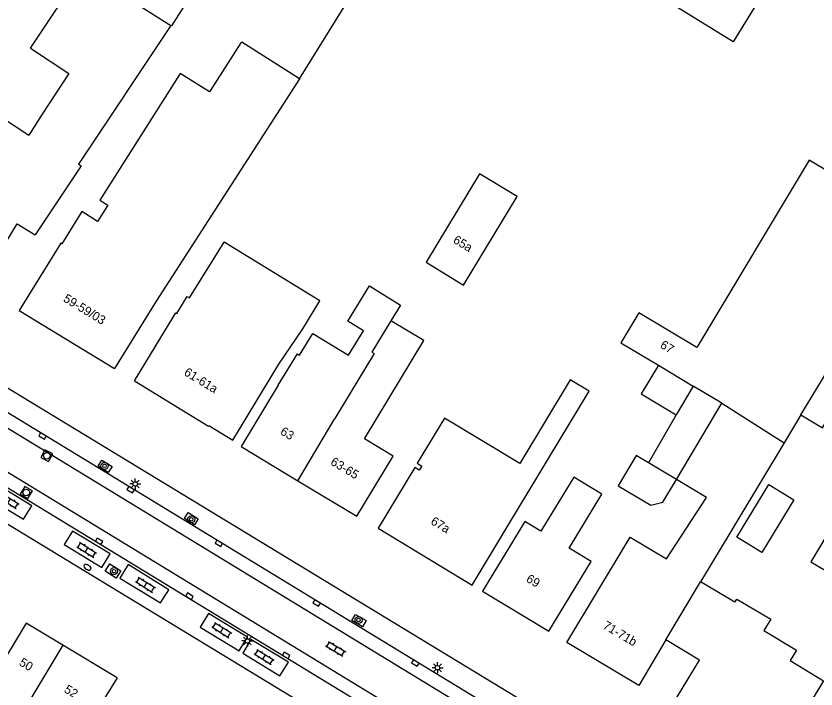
# Model space of a CAD drawing. Extents: x 136000 to 141014, y 402000 to 403500.
# Drawn here: x 138231.9 to 138322.9, y 402400 to 402476.6 of the extents above; entities that cross this region are included whole.
import ezdxf

# ---------------------------------------------------------------- set-up
doc = ezdxf.new("R2010")
doc.units = 0
for name, color, linetype in [('gg-afsc-muur', 7, 'Continuous'), ('gg-anno-huisnummerreeks BGT', 7, 'Continuous'), ('gg-bbg-bijgebouw', 7, 'Continuous'), ('gg-bbg-gedigitaliseerde bebouwing', 7, 'Continuous'), ('gg-bbg-gedigitaliseerde bijgebouw', 7, 'Continuous'), ('gg-bbg-hoofdgebouw', 7, 'Continuous'), ('gg-bbg-luifel en loopbrug', 7, 'Continuous'), ('gg-bbg-tussenscheiding', 7, 'Continuous'), ('gg-knt-verharding', 7, 'Continuous'), ('gg-knt-verharding nz', 7, 'Continuous'), ('gt-symb-boom', 7, 'Continuous'), ('gt-symb-brandkraan', 7, 'Continuous'), ('gt-symb-klinker verharding', 7, 'Continuous'), ('gt-symb-kolk', 7, 'Continuous'), ('gt-symb-lichtmast', 7, 'Continuous'), ('gt-symb-rioolschacht', 7, 'Continuous')]:
    doc.layers.add(name, color=color, linetype=linetype)

# ---------------------------------------------------------------- blocks, each defined once
blk = doc.blocks.new('gt0-KL1')
at = {"layer": 'gt-symb-klinker verharding'}
for p, q in [((-1.15, 0.3), (1.15, 0.3)), ((-1, -0.3), (-1, 0.3)), ((-0.5, 0.3), (-0.5, 0.45)), ((0, -0.3), (0, 0.3)), ((0.5, 0.3), (0.5, 0.45)), ((1, -0.3), (1, 0.3)), ((-1.15, -0.3), (1.15, -0.3)), ((-0.5, -0.45), (-0.5, -0.3)), ((0.5, -0.45), (0.5, -0.3))]:
    blk.add_line(p, q, dxfattribs=at)
blk = doc.blocks.new('gt0-BOOM')
at = {"layer": 'gt-symb-boom'}
for radius in [0.4, 0.2]:
    blk.add_circle((0, 0), radius, dxfattribs=at)
blk = doc.blocks.new('gt0-KOLK')
at = {"layer": 'gt-symb-kolk'}
blk.add_lwpolyline([(0, 0), (0.375, 0), (0.375, 0.4), (-0.375, 0.4), (-0.375, 0), (0, 0)], dxfattribs=at)
blk = doc.blocks.new('gt0-LMAST')
at = {"layer": 'gt-symb-lichtmast'}
for p, q in [((-0.182, 0.173), (-0.447, 0.438)), ((-0.005, 0.246), (-0.005, 0.621)), ((0.172, 0.173), (0.437, 0.438)), ((-0.255, -0.004), (-0.63, -0.004)), ((-0.182, -0.181), (-0.447, -0.446)), ((-0.005, -0.254), (-0.005, -0.629)), ((0.437, -0.446), (0.172, -0.181)), ((0.245, -0.004), (0.62, -0.004))]:
    blk.add_line(p, q, dxfattribs=at)
blk.add_circle((-0.005, -0.004), 0.25, dxfattribs=at)
blk = doc.blocks.new('gt0-RS')
at = {"layer": 'gt-symb-rioolschacht'}
blk.add_lwpolyline([(-0.5, -0.5), (0.5, -0.5), (0.5, 0.5), (-0.5, 0.5)], close=True, dxfattribs=at)
blk.add_circle((0, 0), 0.375, dxfattribs=at)
blk = doc.blocks.new('gt0-BR')
at = {"layer": 'gt-symb-brandkraan'}
for centre, radius, start, end in [((-0.244, 0), 0.206, 107.56694, 252.43307), ((0.599, -2.664), 3, 106.89205, 107.56694), ((0, -0.691), 0.938, 73.10799, 106.89205), ((-0.599, -2.664), 3, 72.43309, 73.10799), ((0.244, 0), 0.206, 287.56695, 72.43309), ((0.599, 2.664), 3, 252.43307, 253.10797), ((0, 0.691), 0.938, 253.10797, 286.89206), ((-0.599, 2.664), 3, 286.89206, 287.56695)]:
    blk.add_arc(centre, radius, start, end, dxfattribs=at)

msp = doc.modelspace()

# ---------------------------------------------------------------- linework, layer by layer
at = {"layer": 'gg-afsc-muur'}
msp.add_lwpolyline([(138264.157, 402469.441), (138287.074, 402506.374), (138286.556, 402506.678)], dxfattribs=at)
at = {"layer": 'gg-bbg-bijgebouw'}
msp.add_line((138321.175, 402431.219), (138319.266, 402428.047), dxfattribs=at)
for points in [[(138321.175, 402431.219), (138323.641, 402429.735), (138333.197, 402445.616), (138330.732, 402447.1)], [(138316.73, 402415.56), (138313.87, 402417.3), (138317.51, 402423.29), (138320.38, 402421.55), (138316.73, 402415.56)]]:
    msp.add_lwpolyline(points, dxfattribs=at)
at = {"layer": 'gg-bbg-gedigitaliseerde bebouwing'}
for p, q in [((138230.049, 402465.233), (138233.42, 402463.016)), ((138261.841, 402436.966), (138264.545, 402441.002)), ((138256.595, 402428.332), (138261.841, 402436.966)), ((138261.754, 402434.606), (138257.53, 402427.62)), ((138283.82, 402411.86), (138287.986, 402418.774))]:
    msp.add_line(p, q, dxfattribs=at)
for points in [[(138233.61, 402472.908), (138237.951, 402470.052), (138234.911, 402465.431), (138233.42, 402463.016)], [(138278.554, 402448.571), (138282.832, 402445.981), (138288.919, 402456.038), (138284.641, 402458.627), (138278.554, 402448.571)], [(138264.545, 402441.002), (138266.501, 402444.198), (138255.604, 402450.866)], [(138261.754, 402434.606), (138263.947, 402438.164), (138264.174, 402438.024), (138265.693, 402440.487), (138269.744, 402437.99), (138271.459, 402440.771), (138269.666, 402441.876), (138272.133, 402445.877), (138275.654, 402443.706), (138274.558, 402441.928)], [(138270.68, 402419.68), (138274.815, 402426.528), (138271.577, 402428.484), (138278.322, 402439.655), (138274.558, 402441.928)], [(138287.986, 402418.774), (138297.092, 402433.894), (138294.933, 402435.194), (138289.212, 402425.694), (138280.657, 402430.846), (138277.561, 402425.706), (138278.075, 402425.396), (138277.786, 402424.916)], [(138277.786, 402424.916), (138277.272, 402425.226), (138273.11, 402418.31)], [(138292.51, 402406.61), (138297.312, 402414.545), (138294.818, 402416.054), (138298.544, 402422.212), (138295.349, 402424.145), (138291.625, 402417.99), (138289.793, 402419.098), (138284.99, 402411.16)], [(138294.57, 402405.32), (138301.757, 402417.322), (138305.889, 402414.849), (138310.442, 402421.811), (138307.013, 402423.863)], [(138243.451, 402401.3), (138233.58, 402385.402), (138228.734, 402388.365)]]:
    msp.add_lwpolyline(points, dxfattribs=at)
at = {"layer": 'gg-bbg-gedigitaliseerde bijgebouw'}
for p, q in [((138304.977, 402436.856), (138308.924, 402434.493)), ((138308.924, 402434.493), (138307.01, 402431.21)), ((138307.01, 402431.21), (138303.836, 402425.764)), ((138307.013, 402423.863), (138303.836, 402425.764))]:
    msp.add_line(p, q, dxfattribs=at)
for points in [[(138317.436, 402482.963), (138318.713, 402482.177), (138313.47, 402473.662), (138306.657, 402477.856)], [(138329.557, 402455.734), (138322.099, 402460.2), (138309.34, 402438.887)], [(138309.34, 402438.887), (138302.738, 402442.839), (138300.692, 402439.421), (138304.977, 402436.856)], [(138322.313, 402414.49), (138323.962, 402413.505), (138326.561, 402417.86), (138324.912, 402418.845), (138322.313, 402414.49)]]:
    msp.add_lwpolyline(points, dxfattribs=at)
at = {"layer": 'gg-bbg-hoofdgebouw'}
for p, q in [((138232.29, 402443.1), (138243.16, 402436.47)), ((138257.53, 402427.62), (138263.974, 402423.729)), ((138263.974, 402423.729), (138270.68, 402419.68)), ((138273.11, 402418.31), (138283.82, 402411.86)), ((138313.672, 402409.908), (138309.764, 402412.233)), ((138284.99, 402411.16), (138292.51, 402406.61)), ((138237.268, 402405.01), (138233.101, 402407.51)), ((138243.451, 402401.3), (138237.268, 402405.01)), ((138309.659, 402403.314), (138305.817, 402405.61))]:
    msp.add_line(p, q, dxfattribs=at)
for points in [[(138240.593, 402481.197), (138258.674, 402509.621), (138267.694, 402503.883), (138249.61, 402475.458), (138249.529, 402475.512)], [(138233.61, 402472.908), (138239.551, 402481.861), (138240.593, 402481.197)], [(138249.529, 402475.512), (138239.063, 402459.746), (138239.347, 402459.557), (138234.11, 402451.69)], [(138264.157, 402469.441), (138257.609, 402473.594), (138257.555, 402473.517), (138257.498, 402473.541), (138253.941, 402467.97), (138250.603, 402470.043), (138241.476, 402455.622), (138242.376, 402455.052), (138241.228, 402453.21), (138239.424, 402454.332), (138237.148, 402450.672), (138237.051, 402450.733), (138232.29, 402443.1)], [(138264.157, 402469.441), (138247.872, 402444.161), (138243.16, 402436.47)], [(138219.49, 402450.84), (138227.72, 402445.81), (138232.07, 402452.95), (138234.11, 402451.69)], [(138245.43, 402435.08), (138250.12, 402442.803), (138250.214, 402442.746), (138251.403, 402444.68), (138251.658, 402444.523), (138255.604, 402450.866)], [(138245.43, 402435.08), (138253.82, 402429.937), (138253.863, 402430.007), (138256.595, 402428.332)], [(138319.266, 402428.047), (138311.3, 402414.81), (138309.764, 402412.233)], [(138313.672, 402409.908), (138313.88, 402410.25), (138317.74, 402407.96), (138316.97, 402406.69), (138320.68, 402404.44), (138319.97, 402403.26), (138323.74, 402400.97), (138318.43, 402392.23), (138317.712, 402392.665)], [(138233.101, 402407.51), (138229.235, 402401.162), (138230.883, 402400.158)], [(138305.817, 402405.61), (138302.73, 402400.43), (138294.57, 402405.32)], [(138315.114, 402394.241), (138310.96, 402396.76), (138310.4, 402395.8), (138306.99, 402397.83), (138307.55, 402398.77), (138307.07, 402399.06), (138309.659, 402403.314)]]:
    msp.add_lwpolyline(points, dxfattribs=at)
at = {"layer": 'gg-bbg-luifel en loopbrug'}
for points in [[(138304.977, 402436.856), (138303.025, 402433.595), (138307.01, 402431.21)], [(138303.836, 402425.764), (138302.463, 402426.586), (138300.409, 402423.154), (138304.098, 402420.945), (138305.472, 402421.289), (138307.013, 402423.863)]]:
    msp.add_lwpolyline(points, dxfattribs=at)
at = {"layer": 'gg-bbg-tussenscheiding'}
for p, q in [((138240.593, 402481.197), (138249.529, 402475.512)), ((138321.175, 402431.219), (138330.732, 402447.1)), ((138312.202, 402432.531), (138308.924, 402434.493)), ((138307.013, 402423.863), (138312.202, 402432.531)), ((138312.202, 402432.531), (138319.266, 402428.047)), ((138263.974, 402423.729), (138268.192, 402430.799)), ((138305.817, 402405.61), (138309.764, 402412.233))]:
    msp.add_line(p, q, dxfattribs=at)
for points in [[(138274.558, 402441.928), (138272.4, 402438.353), (138272.659, 402438.197), (138268.192, 402430.799)], [(138237.268, 402405.01), (138233.405, 402398.57), (138233.353, 402398.601), (138231.537, 402395.574), (138232.917, 402394.745), (138228.734, 402388.365)]]:
    msp.add_lwpolyline(points, dxfattribs=at)
at = {"layer": 'gg-knt-verharding'}
for p, q in [((138309.501, 402383.646), (138226.428, 402434.236)), ((138222.672, 402428.001), (138305.681, 402377.426)), ((138227.33, 402421.027), (138286.419, 402385.12))]:
    msp.add_line(p, q, dxfattribs=at)
for points in [[(138320.358, 402384.385), (138318.434, 402381.098), (138227.651, 402436.252)], [(138241.28, 402425.391), (138241.703, 402426.07), (138242.859, 402425.351), (138242.436, 402424.672), (138241.28, 402425.391)], [(138251.086, 402419.426), (138251.504, 402420.108), (138252.652, 402419.404), (138252.234, 402418.722), (138251.086, 402419.426)], [(138242.1, 402413.427), (138242.625, 402414.261), (138243.875, 402413.476), (138243.35, 402412.642), (138242.1, 402413.427)], [(138270.13, 402407.84), (138270.542, 402408.526), (138271.735, 402407.81), (138271.323, 402407.124), (138270.13, 402407.84)]]:
    msp.add_lwpolyline(points, dxfattribs=at)
at = {"layer": 'gg-knt-verharding nz'}
for p, q in [((138308.689, 402382.324), (138225.647, 402432.94)), ((138306.454, 402378.685), (138223.435, 402429.268))]:
    msp.add_line(p, q, dxfattribs=at)
for points in [[(138229.486, 402423.439), (138228.55, 402421.888), (138232.804, 402419.344), (138233.75, 402420.857), (138229.486, 402423.439)], [(138238.387, 402418.003), (138237.432, 402416.482), (138241.696, 402413.87), (138242.632, 402415.42), (138238.387, 402418.003)], [(138244.691, 402414.188), (138243.742, 402412.645), (138248.383, 402409.817), (138249.317, 402411.3), (138244.691, 402414.188)], [(138253.811, 402408.622), (138252.885, 402407.082), (138257.314, 402404.358), (138258.253, 402405.933), (138253.811, 402408.622)], [(138258.656, 402405.661), (138257.73, 402404.093), (138261.947, 402401.529), (138262.923, 402403.077), (138258.656, 402405.661)]]:
    msp.add_lwpolyline(points, dxfattribs=at)

# ---------------------------------------------------------------- block references
at = {"layer": 'gt-symb-boom'}
for p in [(138242.008, 402425.412), (138251.866, 402419.334), (138243.076, 402413.441), (138270.883, 402407.882)]:
    msp.add_blockref('gt0-BOOM', p, dxfattribs=at)
at = {"layer": 'gt-symb-brandkraan', "rotation": -31.337205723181}
msp.add_blockref('gt0-BR', (138240.063, 402413.885), dxfattribs=at)
at = {"layer": 'gt-symb-klinker verharding'}
for p, rotation in [((138231.17, 402421.422), -32.211897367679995), ((138239.977, 402415.857), -32.211897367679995), ((138246.661, 402411.887), -32.211897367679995), ((138255.337, 402406.733), -32.211897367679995), ((138268.285, 402404.606), -31.08172983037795), ((138260.155, 402403.678), -32.211897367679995)]:
    msp.add_blockref('gt0-KL1', p, dxfattribs=dict(at, rotation=rotation))
at = {"layer": 'gt-symb-kolk'}
for p, rotation in [((138235.062, 402428.977), 148.66279427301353), ((138245.085, 402422.875), 148.61387523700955), ((138241.286, 402416.661), -31.258485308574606), ((138255.099, 402416.764), 148.7415146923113), ((138251.558, 402410.418), -31.46487302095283), ((138266.23, 402410), 148.66279427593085), ((138262.555, 402403.686), -31.20949091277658), ((138277.45, 402403.175), 148.58402124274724)]:
    msp.add_blockref('gt0-KOLK', p, dxfattribs=dict(at, rotation=rotation))
at = {"layer": 'gt-symb-lichtmast'}
for p in [(138245.501, 402423.368), (138258.254, 402405.511), (138279.868, 402402.452)]:
    msp.add_blockref('gt0-LMAST', p, dxfattribs=at)
at = {"layer": 'gt-symb-rioolschacht'}
for p, rotation in [((138235.446, 402426.57), 152.40963046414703), ((138233.12, 402422.389), -30.462640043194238)]:
    msp.add_blockref('gt0-RS', p, dxfattribs=dict(at, rotation=rotation))

# ---------------------------------------------------------------- texts
at = {"layer": 'gg-anno-huisnummerreeks BGT'}
for s, rotation, p in [('65a', 328.8, (138281.544, 402450.852)), ('59-59/03', 328.6, (138237.233, 402444.185)), ('67', 328.7, (138305.081, 402438.916)), ('61-61a', 328.5, (138250.952, 402435.806)), ('63', 328.9, (138261.897, 402429.072)), ('63-65', 328.9, (138267.606, 402425.624)), ('67a', 328.9, (138278.996, 402418.852)), ('69', 328.8, (138289.85, 402412.309)), ('71-71b', 329.1, (138298.579, 402406.997)), ('50', 329.1, (138232.217, 402402.791)), ('52', 329, (138237.334, 402399.722))]:
    msp.add_text(s, height=1, rotation=rotation, dxfattribs=at).set_placement(p)

doc.saveas('drawing.dxf')
